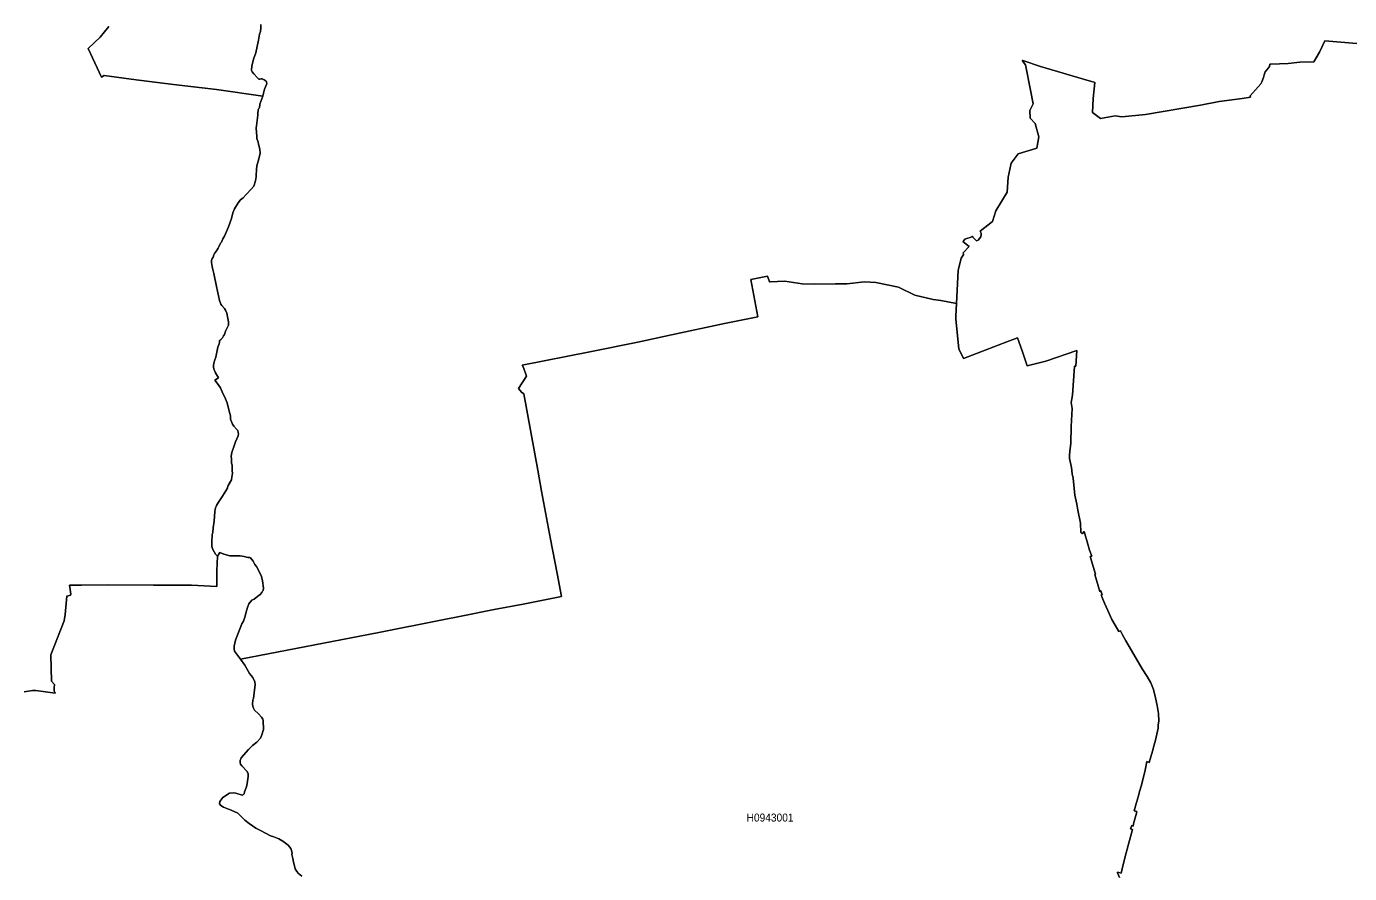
# Model space of a CAD drawing. Extents: x 369010 to 739155, y 6377141 to 6616555.
# Drawn here: x 618577 to 635114, y 6423888 to 6434483 of the extents above; entities that cross this region are included whole.
import ezdxf
from ezdxf.enums import TextEntityAlignment as Align

# ---------------------------------------------------------------- set-up
doc = ezdxf.new("R2010")
doc.units = 0
doc.header["$LTSCALE"] = 40
doc.layers.add('1', color=7, linetype='Continuous', lineweight=13)
doc.layers.add('2', color=7, linetype='Continuous')

msp = doc.modelspace()

# ---------------------------------------------------------------- linework, layer by layer
at = {"layer": '1'}
for points in [[(619606.1, 6434483.99), (619498.69, 6434347.28), (619346.75, 6434205.28), (619514.08, 6433847.29), (619547.34, 6433867.32), (619949.85, 6433815.35), (620413.43, 6433755.93), (620951.31, 6433692.05), (621531.41, 6433611.28), (621538.03, 6433648.36), (621554.24, 6433698.67), (621578.08, 6433756.6), (621580.06, 6433774.3), (621572.28, 6433798.47), (621547.46, 6433816.51), (621538.69, 6433820.48), (621522.47, 6433825.78), (621509.23, 6433827.27), (621495.16, 6433822.3), (621480.43, 6433825.11), (621462.89, 6433839.18), (621418.53, 6433890.32), (621399.33, 6433914.65), (621390.56, 6433930.71), (621389.9, 6433941.46), (621395.86, 6433987.47), (621416.55, 6434071.55), (621443.19, 6434152.98), (621479.11, 6434310.87), (621491.52, 6434385.01), (621500.46, 6434418.61), (621507.9, 6434467.44), (621506.58, 6434506.16)], [(621386.09, 6432446.13), (621419.86, 6432486.85), (621437.9, 6432549.91), (621446.5, 6432600.38), (621448.49, 6432617.93), (621451.14, 6432694.89), (621457.92, 6432739.41), (621483.08, 6432827.79), (621496.65, 6432898.79), (621492.68, 6432946.62), (621482.09, 6432994.95), (621467.19, 6433053.7), (621463.88, 6433057.01), (621456.6, 6433082.83), (621454.94, 6433106.83), (621449.98, 6433209.44), (621450.8, 6433239.56), (621468.18, 6433371.8), (621468.84, 6433399.93), (621473.15, 6433436.35), (621477.12, 6433451.41), (621487.71, 6433466.3), (621494.5, 6433511.98), (621531.41, 6433611.28), (620951.31, 6433692.05), (620413.43, 6433755.93), (619949.85, 6433815.35), (619547.34, 6433867.32), (619514.08, 6433847.29), (619346.75, 6434205.28), (619498.69, 6434347.28), (619606.1, 6434483.99)], [(621506.58, 6434506.16), (621507.9, 6434467.44), (621500.46, 6434418.61), (621491.52, 6434385.01), (621479.11, 6434310.87), (621443.19, 6434152.98), (621416.55, 6434071.55), (621395.86, 6433987.47), (621389.9, 6433941.46), (621390.56, 6433930.71), (621399.33, 6433914.65), (621418.53, 6433890.32), (621462.89, 6433839.18), (621480.43, 6433825.11), (621495.16, 6433822.3), (621509.23, 6433827.27), (621522.47, 6433825.78), (621538.69, 6433820.48), (621547.46, 6433816.51), (621572.28, 6433798.47), (621580.06, 6433774.3), (621578.08, 6433756.6), (621554.24, 6433698.67), (621538.03, 6433648.36), (621531.41, 6433611.28), (621494.5, 6433511.98), (621487.71, 6433466.3), (621477.12, 6433451.41), (621473.15, 6433436.35), (621468.84, 6433399.93), (621468.18, 6433371.8), (621450.8, 6433239.56), (621449.98, 6433209.44), (621454.94, 6433106.83), (621456.6, 6433082.83), (621463.88, 6433057.01), (621467.19, 6433053.7), (621482.09, 6432994.95), (621492.68, 6432946.62), (621496.65, 6432898.79), (621483.08, 6432827.79), (621457.92, 6432739.41), (621451.14, 6432694.89), (621448.49, 6432617.93), (621446.5, 6432600.38), (621437.9, 6432549.91), (621419.86, 6432486.85), (621386.09, 6432446.13), (621322.21, 6432380.93), (621285.63, 6432340.71), (621253.03, 6432312.9), (621222.08, 6432275.67), (621176.56, 6432203.34), (621157.86, 6432150.38), (621138.33, 6432079.21), (621103.91, 6431974.95), (621078.09, 6431918.34), (621053.6, 6431859.92), (621033.57, 6431827.15), (621024.3, 6431805.3), (621014.37, 6431786.27), (621004.28, 6431774.02), (620985.08, 6431733.31), (620971.84, 6431707.99), (620950.82, 6431678.03), (620926.82, 6431644.76), (620918.54, 6431624.9), (620911.26, 6431598.75), (620898.02, 6431580.55), (620890.57, 6431555.89), (620888.42, 6431531.23), (620896.37, 6431478.93), (620900.34, 6431461.06), (620920.53, 6431391.21), (620954.29, 6431232.16), (620991.37, 6431056.07), (621006.59, 6431007.91), (621017.02, 6430991.85), (621051.61, 6430954.94), (621063.19, 6430935.91), (621079.74, 6430898.67), (621093.15, 6430830.48), (621103.08, 6430786.63), (621103.08, 6430762.79)], [(635203.03, 6434269.49), (634805.82, 6434304.74), (634738.79, 6434161.42), (634666.3, 6434039.28), (634493.02, 6434036.3), (634348.03, 6434020.57), (634131.56, 6434010.64), (634118.48, 6434010.64), (634111.53, 6433983.5), (634100.44, 6433963.81), (634060.72, 6433913.99), (634047.65, 6433879.23), (634039.2, 6433845.64), (634018.68, 6433791.85), (634003.12, 6433766.86), (633873.04, 6433613.43), (633877.18, 6433597.38), (633773.24, 6433582.49), (633482.61, 6433544.92), (633251.74, 6433500.23), (632564.89, 6433382.06), (632269.64, 6433350.45), (632185.56, 6433365.18), (632000.53, 6433331.08), (631902.55, 6433406.55), (631911.15, 6433580), (631931.35, 6433782.75), (631875.9, 6433798.14)], [(633873.04, 6433613.43), (634003.12, 6433766.86), (634018.68, 6433791.85), (634039.2, 6433845.64), (634047.65, 6433879.23), (634060.72, 6433913.99), (634100.44, 6433963.81), (634111.53, 6433983.5), (634118.48, 6434010.64), (634131.56, 6434010.64), (634348.03, 6434020.57), (634493.02, 6434036.3), (634666.3, 6434039.28), (634738.79, 6434161.42), (634805.82, 6434304.74), (635203.03, 6434269.49)], [(621395.69, 6427307.07), (621357.63, 6427260.73), (621341.9, 6427226.64), (621321.71, 6427160.76), (621312.44, 6427106.98), (621291.09, 6427045.57), (621268.75, 6427011.48), (621188.98, 6426807.41), (621173.92, 6426730.45), (621171.6, 6426697.52), (621179.21, 6426667.4), (621251.54, 6426567.93), (622979.57, 6426903.24), (623756.28, 6427055.84), (624009.17, 6427106.64), (624421.77, 6427190.39), (624785.38, 6427257.58), (625263.02, 6427351.92), (625210.72, 6427638.91), (625128.63, 6428068.22), (625016.42, 6428671.82), (624969.59, 6428931.33), (624794.48, 6429886.62), (624764.03, 6429910.12), (624727.45, 6429953.98), (624827.58, 6430109.55), (624788.85, 6430216.13), (624772.47, 6430246.59), (625619.19, 6430411.76), (626218.31, 6430534.07), (626639.52, 6430626.58), (627300.87, 6430765.44), (627717.94, 6430851.34), (627630.39, 6431317.56), (627840.42, 6431358.77), (627862.1, 6431287.44), (627872.53, 6431289.43), (628055.24, 6431295.39), (628271.56, 6431263.94), (628425.64, 6431261.29), (628690.78, 6431261.95), (628828.81, 6431263.28), (629050.42, 6431287.94), (629194.9, 6431278.5), (629476.26, 6431220.41), (629681.32, 6431123.76), (629908.89, 6431068.31), (630007.36, 6431053.75), (630199.35, 6431017.67), (630220.7, 6431428.62), (630258.1, 6431584.69), (630292.86, 6431632.85), (630279.45, 6431648.07), (630357.57, 6431731.49), (630279.45, 6431792.06), (630291.37, 6431806.79), (630307.42, 6431823.51), (630341.35, 6431833.44), (630372.13, 6431841.55), (630388.19, 6431852.14), (630396.13, 6431858.1), (630406.72, 6431849.16), (630452.9, 6431800.34), (630471.1, 6431811.1), (630503.54, 6431850.16), (630510.49, 6431880.77), (630509.83, 6431897.16), (630495.43, 6431921.82), (630651.17, 6432043.3), (630694.04, 6432176.86), (630835.38, 6432409.39), (630848.29, 6432597.9), (630884.53, 6432773.34), (630973.41, 6432887.53), (631204.78, 6432958.54), (631229.77, 6433101.37), (631184.09, 6433268.36), (631120.87, 6433336.38), (631119.38, 6433431.21), (631158.11, 6433514.63), (631127.99, 6433683.77), (631063.11, 6434001.71), (631062.45, 6434002.2), (631023.06, 6434056.99), (631031.5, 6434057.98), (631250.63, 6433980.19), (631860.51, 6433802.77), (631875.9, 6433798.14), (631931.35, 6433782.75), (631911.15, 6433580), (631902.55, 6433406.55), (632000.53, 6433331.08), (632185.56, 6433365.18), (632269.64, 6433350.45), (632564.89, 6433382.06), (633251.74, 6433500.23), (633482.61, 6433544.92), (633773.24, 6433582.49), (633877.18, 6433597.38), (633873.04, 6433613.43)], [(631875.9, 6433798.14), (631860.51, 6433802.77), (631250.63, 6433980.19), (631031.5, 6434057.98), (631023.06, 6434056.99), (631062.45, 6434002.2), (631063.11, 6434001.71), (631127.99, 6433683.77), (631158.11, 6433514.63), (631119.38, 6433431.21), (631120.87, 6433336.38), (631184.09, 6433268.36), (631229.77, 6433101.37), (631204.78, 6432958.54), (630973.41, 6432887.53), (630884.53, 6432773.34), (630848.29, 6432597.9), (630835.38, 6432409.39), (630694.04, 6432176.86), (630651.17, 6432043.3), (630495.43, 6431921.82), (630509.83, 6431897.16), (630510.49, 6431880.77), (630503.54, 6431850.16), (630471.1, 6431811.1), (630452.9, 6431800.34), (630406.72, 6431849.16), (630396.13, 6431858.1), (630388.19, 6431852.14), (630372.13, 6431841.55), (630341.35, 6431833.44), (630307.42, 6431823.51), (630291.37, 6431806.79), (630279.45, 6431792.06), (630357.57, 6431731.49), (630279.45, 6431648.07), (630292.86, 6431632.85), (630258.1, 6431584.69), (630220.7, 6431428.62), (630199.35, 6431017.67)], [(620948.83, 6428477.85), (620951.15, 6428489.6), (620975.64, 6428531.63), (621027.11, 6428608.59), (621088.19, 6428707.57), (621087.85, 6428716.5), (621099.44, 6428741.49), (621138.33, 6428813.82), (621145.95, 6428843.44), (621149.92, 6428872.24), (621150.58, 6428894.09), (621146.94, 6428925.37), (621149.26, 6428953.5), (621146.94, 6428993.56), (621140.65, 6429022.19), (621139.66, 6429076.64), (621137.67, 6429105.93), (621139.16, 6429134.4), (621143.3, 6429152.11), (621179.54, 6429261.84), (621189.97, 6429288.98), (621208.51, 6429324.9), (621222.41, 6429361.47), (621226.38, 6429385.8), (621225.06, 6429404.34), (621217.78, 6429427.84), (621208.01, 6429441.24), (621169.78, 6429481.79), (621160.35, 6429493.87), (621152.4, 6429510.09), (621129.23, 6429569.18), (621125.42, 6429610.72), (621112.68, 6429672.29), (621084.38, 6429774.73), (621051.61, 6429855), (621033.57, 6429891.91), (621001.63, 6429962.09), (620962.73, 6430021.34), (620932.94, 6430059.73), (620975.48, 6430086.05), (620937.91, 6430151.92), (620926.49, 6430179.23), (620920.86, 6430196.44), (620915.07, 6430226.56), (620914.57, 6430248.24), (620919.04, 6430269.92), (620932.12, 6430310.97), (620945.69, 6430347.54), (620954.29, 6430387.43), (620968.2, 6430469.52), (620976.3, 6430492.19), (620986.73, 6430511.06), (620991.7, 6430528.44), (620989.71, 6430541.35), (620991.37, 6430553.6), (621006.59, 6430562.37), (621008.08, 6430568.49), (621028.27, 6430589.35), (621040.19, 6430614.67), (621052.6, 6430631.71), (621063.53, 6430673.59), (621081.07, 6430704.21), (621101.09, 6430747.07), (621103.08, 6430762.79), (621103.08, 6430786.63), (621093.15, 6430830.48), (621079.74, 6430898.67), (621063.19, 6430935.91), (621051.61, 6430954.94), (621017.02, 6430991.85), (621006.59, 6431007.91), (620991.37, 6431056.07), (620954.29, 6431232.16), (620920.53, 6431391.21), (620900.34, 6431461.06), (620896.37, 6431478.93), (620888.42, 6431531.23), (620890.57, 6431555.89), (620898.02, 6431580.55), (620911.26, 6431598.75), (620918.54, 6431624.9), (620926.82, 6431644.76), (620950.82, 6431678.03), (620971.84, 6431707.99), (620985.08, 6431733.31), (621004.28, 6431774.02), (621014.37, 6431786.27), (621024.3, 6431805.3), (621033.57, 6431827.15), (621053.6, 6431859.92), (621078.09, 6431918.34), (621103.91, 6431974.95), (621138.33, 6432079.21), (621157.86, 6432150.38), (621176.56, 6432203.34), (621222.08, 6432275.67), (621253.03, 6432312.9), (621285.63, 6432340.71), (621322.21, 6432380.93), (621386.09, 6432446.13)], [(631717.51, 6428432.99), (631705.1, 6428506.15), (631681.93, 6428618.36), (631658.26, 6428833.51), (631647.51, 6428888.63), (631638.57, 6428964.76), (631613.74, 6429080.11), (631612.58, 6429123.48), (631622.02, 6429202.92), (631628.47, 6429264.82), (631636.25, 6429480.97), (631645.19, 6429703.24), (631633.27, 6429781.02), (631651.64, 6429873.04), (631676.63, 6430235.17), (631692.03, 6430233.35), (631703.45, 6430427.98), (631318.82, 6430296.73), (631086.28, 6430239.47), (631021.57, 6430423.68), (630963.97, 6430586.37), (630830.58, 6430537.05), (630289.88, 6430331.66), (630230.63, 6430448.67), (630206.3, 6430698.41), (630193.22, 6430824.86), (630195.04, 6430859.94), (630199.35, 6431017.67), (630007.36, 6431053.75), (629908.89, 6431068.31), (629681.32, 6431123.76), (629476.26, 6431220.41), (629194.9, 6431278.5), (629050.42, 6431287.94), (628828.81, 6431263.28), (628690.78, 6431261.95), (628425.64, 6431261.29), (628271.56, 6431263.94), (628055.24, 6431295.39), (627872.53, 6431289.43), (627862.1, 6431287.44), (627840.42, 6431358.77), (627630.39, 6431317.56), (627717.94, 6430851.34), (627300.87, 6430765.44), (626639.52, 6430626.58), (626218.31, 6430534.07), (625619.19, 6430411.76), (624772.47, 6430246.59), (624788.85, 6430216.13), (624827.58, 6430109.55), (624727.45, 6429953.98), (624764.03, 6429910.12), (624794.48, 6429886.62), (624969.59, 6428931.33), (625016.42, 6428671.82), (625128.63, 6428068.22), (625210.72, 6427638.91), (625263.02, 6427351.92), (624785.38, 6427257.58), (624421.77, 6427190.39), (624009.17, 6427106.64), (623756.28, 6427055.84), (622979.57, 6426903.24), (621251.54, 6426567.93)], [(630199.35, 6431017.67), (630195.04, 6430859.94), (630193.22, 6430824.86), (630206.3, 6430698.41), (630230.63, 6430448.67), (630289.88, 6430331.66), (630830.58, 6430537.05), (630963.97, 6430586.37), (631021.57, 6430423.68), (631086.28, 6430239.47), (631318.82, 6430296.73), (631703.45, 6430427.98), (631692.03, 6430233.35), (631676.63, 6430235.17), (631651.64, 6429873.04), (631633.27, 6429781.02), (631645.19, 6429703.24), (631636.25, 6429480.97), (631628.47, 6429264.82), (631622.02, 6429202.92), (631612.58, 6429123.48), (631613.74, 6429080.11), (631638.57, 6428964.76), (631647.51, 6428888.63), (631658.26, 6428833.51), (631681.93, 6428618.36), (631705.1, 6428506.15), (631717.51, 6428432.99), (631749.46, 6428270.3), (631754.26, 6428154.62), (631771.47, 6428135.58), (631796.46, 6428167.69), (631844.46, 6428006.66), (631864.65, 6427934.16), (631890.8, 6427858.53), (631869.94, 6427851.41), (631939.95, 6427631.29), (631929.19, 6427627.65), (631991.59, 6427416.8), (632006.48, 6427425.74), (632023.7, 6427375.26), (632008.14, 6427372.78), (632021.05, 6427342.32), (632050.84, 6427269.83), (632094.7, 6427177.15), (632141.7, 6427067.26), (632186.22, 6426995.43), (632229.58, 6426913.83), (632251.1, 6426923.27), (632274.6, 6426875.1), (632318.46, 6426799.3), (632418.09, 6426626.02), (632522.53, 6426446.78), (632585.42, 6426350.62), (632629.44, 6426272.84), (632662.05, 6426189.09), (632690.02, 6426086.64), (632710.7, 6425991.15), (632724.44, 6425891.51), (632729.07, 6425795.36), (632723.78, 6425746.7), (632720.14, 6425706.81), (632688.2, 6425557.36), (632670.98, 6425499.77), (632648.97, 6425416.68), (632609.25, 6425277.33), (632580.78, 6425289.91), (632568.37, 6425220.89), (632561.25, 6425182.99), (632517.23, 6425012.03), (632484.63, 6424899.15), (632475.69, 6424860.59), (632450.86, 6424777.67), (632422.23, 6424670.26), (632456.16, 6424663.14), (632450.2, 6424643.45), (632419.42, 6424524.95), (632414.62, 6424504.76), (632407.5, 6424480.43), (632390.95, 6424488.04), (632376.05, 6424446.5), (632399.23, 6424438.22), (632351.06, 6424256.5), (632303.73, 6424083.55), (632271.62, 6423947.5), (632258.05, 6423893.38), (632231.9, 6423901.66), (632212.21, 6423905.96), (632211.71, 6423895.21), (632237.86, 6423838.77)], [(621103.08, 6430762.79), (621101.09, 6430747.07), (621081.07, 6430704.21), (621063.53, 6430673.59), (621052.6, 6430631.71), (621040.19, 6430614.67), (621028.27, 6430589.35), (621008.08, 6430568.49), (621006.59, 6430562.37), (620991.37, 6430553.6), (620989.71, 6430541.35), (620991.7, 6430528.44), (620986.73, 6430511.06), (620976.3, 6430492.19), (620968.2, 6430469.52), (620954.29, 6430387.43), (620945.69, 6430347.54), (620932.12, 6430310.97), (620919.04, 6430269.92), (620914.57, 6430248.24), (620915.07, 6430226.56), (620920.86, 6430196.44), (620926.49, 6430179.23), (620937.91, 6430151.92), (620975.48, 6430086.05), (620932.94, 6430059.73), (620962.73, 6430021.34), (621001.63, 6429962.09), (621033.57, 6429891.91), (621051.61, 6429855), (621084.38, 6429774.73), (621112.68, 6429672.29), (621125.42, 6429610.72), (621129.23, 6429569.18), (621152.4, 6429510.09), (621160.35, 6429493.87), (621169.78, 6429481.79), (621208.01, 6429441.24), (621217.78, 6429427.84), (621225.06, 6429404.34), (621226.38, 6429385.8), (621222.41, 6429361.47), (621208.51, 6429324.9), (621189.97, 6429288.98), (621179.54, 6429261.84), (621143.3, 6429152.11), (621139.16, 6429134.4), (621137.67, 6429105.93), (621139.66, 6429076.64), (621140.65, 6429022.19), (621146.94, 6428993.56), (621149.26, 6428953.5), (621146.94, 6428925.37), (621150.58, 6428894.09), (621149.92, 6428872.24), (621145.95, 6428843.44), (621138.33, 6428813.82), (621099.44, 6428741.49), (621087.85, 6428716.5), (621088.19, 6428707.57), (621027.11, 6428608.59), (620975.64, 6428531.63), (620951.15, 6428489.6), (620948.83, 6428477.85), (620940.89, 6428462.62), (620934.6, 6428440.28), (620930.46, 6428416.94), (620921.36, 6428297.28), (620909.11, 6428211.05), (620904.97, 6428156.93), (620899.35, 6428122.51), (620892.39, 6428032.31), (620892.89, 6427977.53), (620905.97, 6427941.45), (620941.88, 6427884.51), (620964.06, 6427856.54), (620995.83, 6427902.39), (621042.18, 6427882.69), (621119.63, 6427863), (621171.6, 6427861.18), (621249.22, 6427863), (621274.05, 6427856.05), (621300.03, 6427853.07), (621342.23, 6427840.99), (621368.38, 6427840.99), (621377.82, 6427835.36), (621410.09, 6427795.47), (621433.26, 6427752.77), (621452.96, 6427728.94), (621489.37, 6427658.44), (621514.19, 6427601.67), (621526.44, 6427549.7), (621540.84, 6427457.68), (621536.87, 6427429.38), (621527.6, 6427417.79), (621518.99, 6427403.72), (621496.98, 6427376.42), (621470.33, 6427357.38), (621424.16, 6427320.97), (621395.69, 6427307.07)], [(618548.69, 6426162.44), (618650.97, 6426178.17), (618692.68, 6426175.85), (618937.13, 6426145.07), (618922.57, 6426175.19), (618921.41, 6426212.76), (618928.36, 6426253.31), (618922.07, 6426256.12), (618888.47, 6426292.7), (618879.87, 6426623.21), (619046.69, 6427046.73), (619058.94, 6427126.67), (619082.44, 6427355.4), (619127.63, 6427367.98), (619131.6, 6427380.72), (619124.15, 6427438.65), (619114.22, 6427493.1), (619266.98, 6427496.41), (619590.37, 6427497.07), (620163.02, 6427494.75), (620639.34, 6427493.59), (620954.79, 6427477.87), (620957.77, 6427673.5), (620964.06, 6427856.54), (620941.88, 6427884.51), (620905.97, 6427941.45), (620892.89, 6427977.53), (620892.39, 6428032.31), (620899.35, 6428122.51), (620904.97, 6428156.93), (620909.11, 6428211.05), (620921.36, 6428297.28), (620930.46, 6428416.94), (620934.6, 6428440.28), (620940.89, 6428462.62), (620948.83, 6428477.85)], [(632237.86, 6423838.77), (632211.71, 6423895.21), (632212.21, 6423905.96), (632231.9, 6423901.66), (632258.05, 6423893.38), (632271.62, 6423947.5), (632303.73, 6424083.55), (632351.06, 6424256.5), (632399.23, 6424438.22), (632376.05, 6424446.5), (632390.95, 6424488.04), (632407.5, 6424480.43), (632414.62, 6424504.76), (632419.42, 6424524.95), (632450.2, 6424643.45), (632456.16, 6424663.14), (632422.23, 6424670.26), (632450.86, 6424777.67), (632475.69, 6424860.59), (632484.63, 6424899.15), (632517.23, 6425012.03), (632561.25, 6425182.99), (632568.37, 6425220.89), (632580.78, 6425289.91), (632609.25, 6425277.33), (632648.97, 6425416.68), (632670.98, 6425499.77), (632688.2, 6425557.36), (632720.14, 6425706.81), (632723.78, 6425746.7), (632729.07, 6425795.36), (632724.44, 6425891.51), (632710.7, 6425991.15), (632690.02, 6426086.64), (632662.05, 6426189.09), (632629.44, 6426272.84), (632585.42, 6426350.62), (632522.53, 6426446.78), (632418.09, 6426626.02), (632318.46, 6426799.3), (632274.6, 6426875.1), (632251.1, 6426923.27), (632229.58, 6426913.83), (632186.22, 6426995.43), (632141.7, 6427067.26), (632094.7, 6427177.15), (632050.84, 6427269.83), (632021.05, 6427342.32), (632008.14, 6427372.78), (632023.7, 6427375.26), (632006.48, 6427425.74), (631991.59, 6427416.8), (631929.19, 6427627.65), (631939.95, 6427631.29), (631869.94, 6427851.41), (631890.8, 6427858.53), (631864.65, 6427934.16), (631844.46, 6428006.66), (631796.46, 6428167.69), (631771.47, 6428135.58), (631754.26, 6428154.62), (631749.46, 6428270.3), (631717.51, 6428432.99)], [(620964.06, 6427856.54), (620957.77, 6427673.5), (620954.79, 6427477.87), (620639.34, 6427493.59), (620163.02, 6427494.75), (619590.37, 6427497.07), (619266.98, 6427496.41), (619114.22, 6427493.1), (619124.15, 6427438.65), (619131.6, 6427380.72), (619127.63, 6427367.98), (619082.44, 6427355.4), (619058.94, 6427126.67), (619046.69, 6427046.73), (618879.87, 6426623.21), (618888.47, 6426292.7), (618922.07, 6426256.12), (618928.36, 6426253.31), (618921.41, 6426212.76), (618922.57, 6426175.19), (618937.13, 6426145.07), (618692.68, 6426175.85), (618650.97, 6426178.17), (618548.69, 6426162.44)], [(621101.09, 6424694.76), (621041.51, 6424716.6), (621006.26, 6424738.12), (620990.7, 6424761.78), (620994.18, 6424789.59), (621032.91, 6424838.08), (621115.49, 6424894.19), (621159.52, 6424898.82), (621191.96, 6424895.35), (621274.05, 6424869.36), (621289.6, 6424875.82), (621298.38, 6424886.08), (621303.51, 6424911.57), (621326.01, 6424974.13), (621334.79, 6425015.67), (621349.85, 6425101.9), (621346.37, 6425133.67), (621334.62, 6425165.78), (621270.41, 6425235.62), (621251.37, 6425254.82), (621246.24, 6425273.85), (621247.23, 6425302.82), (621261.8, 6425335.26), (621352.66, 6425440.52), (621402.97, 6425489.01), (621457.26, 6425529.56), (621501.12, 6425581.69), (621520.15, 6425621.08), (621538.03, 6425689.27), (621536.87, 6425800.49), (621530.08, 6425818.36), (621515.52, 6425845.5), (621477.45, 6425887.21), (621427.14, 6425932.56), (621411.58, 6425963.18), (621403.47, 6426000.25), (621405.13, 6426059.17), (621414.39, 6426078.37), (621435.25, 6426250.66), (621431.77, 6426284.26), (621405.13, 6426341.52), (621363.58, 6426390.01), (621304.66, 6426492.13), (621251.54, 6426567.93), (621179.21, 6426667.4), (621171.6, 6426697.52), (621173.92, 6426730.45), (621188.98, 6426807.41), (621268.75, 6427011.48), (621291.09, 6427045.57), (621312.44, 6427106.98), (621321.71, 6427160.76), (621341.9, 6427226.64), (621357.63, 6427260.73), (621395.69, 6427307.07), (621424.16, 6427320.97), (621470.33, 6427357.38), (621496.98, 6427376.42), (621518.99, 6427403.72), (621527.6, 6427417.79), (621536.87, 6427429.38), (621540.84, 6427457.68), (621526.44, 6427549.7), (621514.19, 6427601.67), (621489.37, 6427658.44), (621452.96, 6427728.94), (621433.26, 6427752.77), (621410.09, 6427795.47), (621377.82, 6427835.36), (621368.38, 6427840.99), (621342.23, 6427840.99), (621300.03, 6427853.07), (621274.05, 6427856.05), (621249.22, 6427863), (621171.6, 6427861.18), (621119.63, 6427863), (621042.18, 6427882.69), (620995.83, 6427902.39), (620964.06, 6427856.54)], [(621251.54, 6426567.93), (621304.66, 6426492.13), (621363.58, 6426390.01), (621405.13, 6426341.52), (621431.77, 6426284.26), (621435.25, 6426250.66), (621414.39, 6426078.37), (621405.13, 6426059.17), (621403.47, 6426000.25), (621411.58, 6425963.18), (621427.14, 6425932.56), (621477.45, 6425887.21), (621515.52, 6425845.5), (621530.08, 6425818.36), (621536.87, 6425800.49), (621538.03, 6425689.27), (621520.15, 6425621.08), (621501.12, 6425581.69), (621457.26, 6425529.56), (621402.97, 6425489.01), (621352.66, 6425440.52), (621261.8, 6425335.26), (621247.23, 6425302.82), (621246.24, 6425273.85), (621251.37, 6425254.82), (621270.41, 6425235.62), (621334.62, 6425165.78), (621346.37, 6425133.67), (621349.85, 6425101.9), (621334.79, 6425015.67), (621326.01, 6424974.13), (621303.51, 6424911.57), (621298.38, 6424886.08), (621289.6, 6424875.82), (621274.05, 6424869.36), (621191.96, 6424895.35), (621159.52, 6424898.82), (621115.49, 6424894.19), (621032.91, 6424838.08), (620994.18, 6424789.59), (620990.7, 6424761.78), (621006.26, 6424738.12), (621041.51, 6424716.6), (621101.09, 6424694.76), (621134.69, 6424682.51), (621217.11, 6424644.77), (621245.41, 6424619.29), (621307.97, 6424556.23), (621361.76, 6424515.18), (621445.51, 6424453.78), (621510.88, 6424422), (621625.58, 6424359.78), (621670.76, 6424345.87), (621732.66, 6424322.21), (621779.5, 6424293.74), (621847.68, 6424242.93), (621879.46, 6424201.88), (621897.83, 6424147.76), (621894.85, 6424124.59), (621907.6, 6424077.09), (621916.37, 6424029.1), (621931.26, 6423967.86), (621936.56, 6423947.01), (621955.59, 6423913.41), (621977.6, 6423888.59), (622020.47, 6423856.81)], [(622020.47, 6423856.81), (621977.6, 6423888.59), (621955.59, 6423913.41), (621936.56, 6423947.01), (621931.26, 6423967.86), (621916.37, 6424029.1), (621907.6, 6424077.09), (621894.85, 6424124.59), (621897.83, 6424147.76), (621879.46, 6424201.88), (621847.68, 6424242.93), (621779.5, 6424293.74), (621732.66, 6424322.21), (621670.76, 6424345.87), (621625.58, 6424359.78), (621510.88, 6424422), (621445.51, 6424453.78), (621361.76, 6424515.18), (621307.97, 6424556.23), (621245.41, 6424619.29), (621217.11, 6424644.77), (621134.69, 6424682.51), (621101.09, 6424694.76)]]:
    msp.add_lwpolyline(points, dxfattribs=at)

# ---------------------------------------------------------------- texts
at = {"layer": '2', "width": 0.95}
msp.add_text('H0943001', height=100, dxfattribs=at).set_placement((627871.29, 6424538.09), align=Align.CENTER)

doc.saveas('drawing.dxf')
